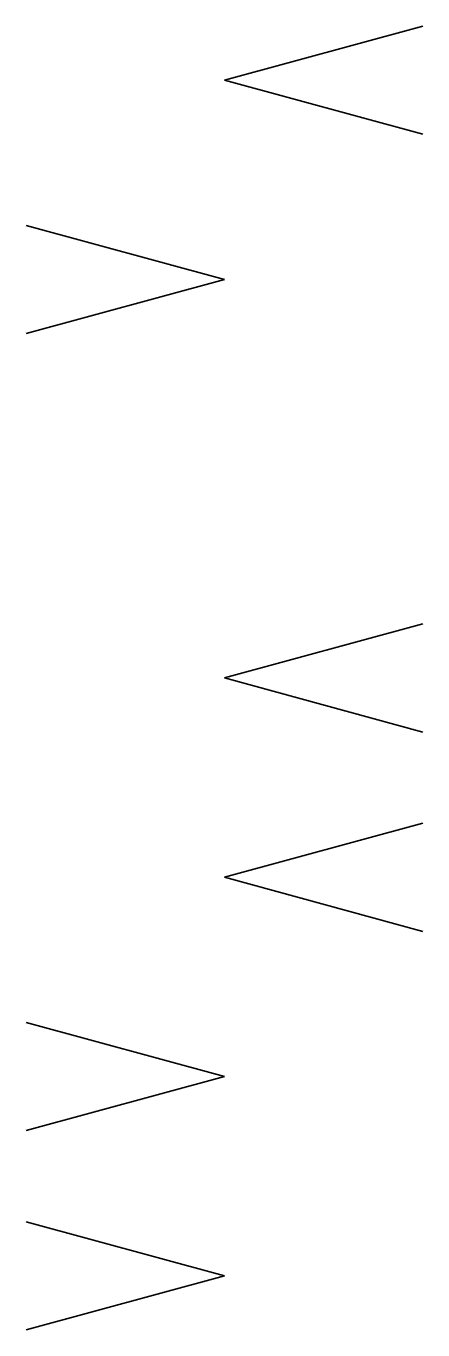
# Model space of a CAD drawing. Extents: x 6541740 to 6566395, y 5525066 to 5530361.
# Drawn here: x 6541739.51766 to 6541739.52761, y 5530360.91211 to 5530360.94483 of the extents above; entities that cross this region are included whole.
import ezdxf

# ---------------------------------------------------------------- set-up
doc = ezdxf.new("R2010")
doc.units = 0
doc.layers.add('Domyślna', color=7, linetype='Continuous')

# ---------------------------------------------------------------- blocks, each defined once
blk = doc.blocks.new('kier')
at = {"layer": 'Domyślna'}
for p in [(225.67, -39.54), (225.67, -39.57618)]:
    blk.add_line(p, (225.73633, -39.55809), dxfattribs=at)
blk = doc.blocks.new('kierunek')
at = {"layer": 'Domyślna'}
blk.add_blockref('kier', (-225.73633, 39.55809), dxfattribs=at)

msp = doc.modelspace()

# ---------------------------------------------------------------- block references
at = {"layer": 'Domyślna', "xscale": 0.075, "yscale": -0.075, "rotation": 180}
for p in [(6541739.52264, 5530360.94347), (6541739.52264, 5530360.92847), (6541739.52264, 5530360.92347)]:
    msp.add_blockref('kierunek', p, dxfattribs=at)
at = {"layer": 'Domyślna', "xscale": 0.075, "yscale": 0.075}
for p in [(6541739.52264, 5530360.93847), (6541739.52264, 5530360.91847), (6541739.52264, 5530360.91347)]:
    msp.add_blockref('kierunek', p, dxfattribs=at)

doc.saveas('drawing.dxf')
